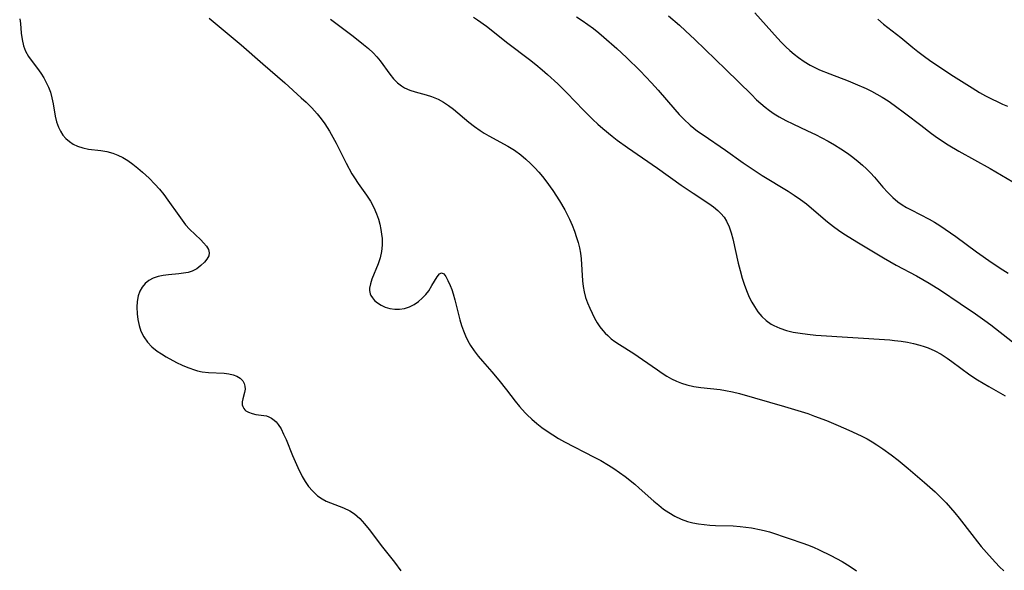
# Model space of a CAD drawing. Header units: metres. Extents: x 1073367 to 1082519, y 1569854 to 1574957.
# Tile 727 of 1056: x 1082015 to 1082257, y 1570215 to 1570351. Entities that reach past the tile are written whole.
import ezdxf

# ---------------------------------------------------------------- set-up
doc = ezdxf.new("R2010")
doc.units = ezdxf.units.M
doc.layers.add('CGG_CurvaNivelLidar_v1', color=253, linetype='Continuous', lineweight=30)

msp = doc.modelspace()

# ---------------------------------------------------------------- linework, layer by layer
at = {"layer": 'CGG_CurvaNivelLidar_v1'}
for p, q in [((1082015.0428, 1570350.7729, 80.5), (1082015.2133, 1570349.6214, 80.5)), ((1082061.5014, 1570350.9683, 81), (1082069.4051, 1570344.3831, 81)), ((1082091.2999, 1570350.7339, 81.5), (1082096.8626, 1570346.5068, 81.5)), ((1082126.3954, 1570351.1852, 82), (1082127.3767, 1570350.5361, 82)), ((1082127.3767, 1570350.5361, 82), (1082129.5702, 1570348.9402, 82)), ((1082151.6791, 1570351.2454, 82.5), (1082153.0879, 1570350.3321, 82.5)), ((1082153.0879, 1570350.3321, 82.5), (1082154.4674, 1570349.3761, 82.5)), ((1082174.2717, 1570351.4932, 83), (1082176.9586, 1570349.1857, 83)), ((1082195.4436, 1570352.2611, 83.5), (1082201.0121, 1570346.0355, 83.5)), ((1082225.5936, 1570350.6764, 84), (1082227.0437, 1570349.4763, 84)), ((1082015.2133, 1570349.6214, 80.5), (1082015.4276, 1570347.2659, 80.5)), ((1082129.5702, 1570348.9402, 82), (1082134.8607, 1570344.827, 82)), ((1082154.4674, 1570349.3761, 82.5), (1082155.8135, 1570348.373, 82.5)), ((1082155.8135, 1570348.373, 82.5), (1082157.1302, 1570347.3294, 82.5)), ((1082176.9586, 1570349.1857, 83), (1082178.4285, 1570347.8558, 83)), ((1082178.4285, 1570347.8558, 83), (1082180.7014, 1570345.7267, 83)), ((1082227.0437, 1570349.4763, 84), (1082231.2272, 1570346.1568, 84)), ((1082015.4276, 1570347.2659, 80.5), (1082015.6122, 1570345.7008, 80.5)), ((1082015.6122, 1570345.7008, 80.5), (1082015.9568, 1570344.1778, 80.5)), ((1082096.8626, 1570346.5068, 81.5), (1082099.4303, 1570344.514, 81.5)), ((1082157.1302, 1570347.3294, 82.5), (1082158.4222, 1570346.2525, 82.5)), ((1082158.4222, 1570346.2525, 82.5), (1082161.5518, 1570343.4821, 82.5)), ((1082180.7014, 1570345.7267, 83), (1082188.3503, 1570338.3637, 83)), ((1082201.0121, 1570346.0355, 83.5), (1082202.0137, 1570344.9725, 83.5)), ((1082231.2272, 1570346.1568, 84), (1082234.186, 1570343.7325, 84)), ((1082015.9568, 1570344.1778, 80.5), (1082016.4914, 1570342.84, 80.5)), ((1082069.4051, 1570344.3831, 81), (1082074.6832, 1570339.6965, 81)), ((1082099.4303, 1570344.514, 81.5), (1082100.6494, 1570343.484, 81.5)), ((1082100.6494, 1570343.484, 81.5), (1082101.7879, 1570342.396, 81.5)), ((1082134.8607, 1570344.827, 82), (1082140.1095, 1570340.8154, 82)), ((1082161.5518, 1570343.4821, 82.5), (1082163.9347, 1570341.2554, 82.5)), ((1082202.0137, 1570344.9725, 83.5), (1082203.0409, 1570343.9421, 83.5)), ((1082203.0409, 1570343.9421, 83.5), (1082204.0364, 1570343.0179, 83.5)), ((1082204.0364, 1570343.0179, 83.5), (1082205.0657, 1570342.1374, 83.5)), ((1082234.186, 1570343.7325, 84), (1082235.4597, 1570342.7351, 84)), ((1082016.4914, 1570342.84, 80.5), (1082017.2115, 1570341.5659, 80.5)), ((1082017.2115, 1570341.5659, 80.5), (1082017.8722, 1570340.6114, 80.5)), ((1082017.8722, 1570340.6114, 80.5), (1082019.3954, 1570338.576, 80.5)), ((1082101.7879, 1570342.396, 81.5), (1082102.6521, 1570341.4376, 81.5)), ((1082102.6521, 1570341.4376, 81.5), (1082103.4578, 1570340.4387, 81.5)), ((1082140.1095, 1570340.8154, 82), (1082141.6638, 1570339.5902, 82)), ((1082163.9347, 1570341.2554, 82.5), (1082167.2705, 1570338.0086, 82.5)), ((1082205.0657, 1570342.1374, 83.5), (1082206.1293, 1570341.304, 83.5)), ((1082206.1293, 1570341.304, 83.5), (1082207.5227, 1570340.3271, 83.5)), ((1082235.4597, 1570342.7351, 84), (1082236.7569, 1570341.7638, 84)), ((1082236.7569, 1570341.7638, 84), (1082238.6376, 1570340.4273, 84)), ((1082019.3954, 1570338.576, 80.5), (1082020.1937, 1570337.4511, 80.5)), ((1082074.6832, 1570339.6965, 81), (1082080.1043, 1570335.0591, 81)), ((1082103.4578, 1570340.4387, 81.5), (1082105.8798, 1570337.1593, 81.5)), ((1082141.6638, 1570339.5902, 82), (1082143.2858, 1570338.2542, 82)), ((1082143.2858, 1570338.2542, 82), (1082144.579, 1570337.1286, 82)), ((1082188.3503, 1570338.3637, 83), (1082194.5808, 1570332.1747, 83)), ((1082207.5227, 1570340.3271, 83.5), (1082208.975, 1570339.4437, 83.5)), ((1082208.975, 1570339.4437, 83.5), (1082210.1342, 1570338.833, 83.5)), ((1082210.1342, 1570338.833, 83.5), (1082211.3236, 1570338.2746, 83.5)), ((1082211.3236, 1570338.2746, 83.5), (1082213.8514, 1570337.2428, 83.5)), ((1082238.6376, 1570340.4273, 84), (1082244.225, 1570336.7299, 84)), ((1082020.1937, 1570337.4511, 80.5), (1082020.9464, 1570336.2839, 80.5)), ((1082020.9464, 1570336.2839, 80.5), (1082021.5744, 1570335.1663, 80.5)), ((1082105.8798, 1570337.1593, 81.5), (1082106.7852, 1570336.0698, 81.5)), ((1082106.7852, 1570336.0698, 81.5), (1082107.7698, 1570335.0893, 81.5)), ((1082144.579, 1570337.1286, 82), (1082147.0913, 1570334.7921, 82)), ((1082167.2705, 1570338.0086, 82.5), (1082170.0748, 1570335.0969, 82.5)), ((1082213.8514, 1570337.2428, 83.5), (1082218.3471, 1570335.5665, 83.5)), ((1082244.225, 1570336.7299, 84), (1082248.7886, 1570333.8075, 84)), ((1082021.5744, 1570335.1663, 80.5), (1082022.1218, 1570334.0094, 80.5)), ((1082022.1218, 1570334.0094, 80.5), (1082022.5712, 1570332.8152, 80.5)), ((1082080.1043, 1570335.0591, 81), (1082084.1509, 1570331.4271, 81)), ((1082107.7698, 1570335.0893, 81.5), (1082108.74, 1570334.3391, 81.5)), ((1082108.74, 1570334.3391, 81.5), (1082109.4945, 1570333.8786, 81.5)), ((1082109.4945, 1570333.8786, 81.5), (1082110.7851, 1570333.2768, 81.5)), ((1082110.7851, 1570333.2768, 81.5), (1082112.08, 1570332.8325, 81.5)), ((1082147.0913, 1570334.7921, 82), (1082149.2807, 1570332.6066, 82)), ((1082170.0748, 1570335.0969, 82.5), (1082171.708, 1570333.2951, 82.5)), ((1082171.708, 1570333.2951, 82.5), (1082175.8009, 1570328.5499, 82.5)), ((1082218.3471, 1570335.5665, 83.5), (1082220.0896, 1570334.8669, 83.5)), ((1082220.0896, 1570334.8669, 83.5), (1082222.7354, 1570333.6867, 83.5)), ((1082222.7354, 1570333.6867, 83.5), (1082224.0333, 1570333.0448, 83.5)), ((1082248.7886, 1570333.8075, 84), (1082250.5756, 1570332.7338, 84)), ((1082022.5712, 1570332.8152, 80.5), (1082022.957, 1570331.3951, 80.5)), ((1082022.957, 1570331.3951, 80.5), (1082023.2438, 1570329.9486, 80.5)), ((1082084.1509, 1570331.4271, 81), (1082085.3345, 1570330.3035, 81)), ((1082112.08, 1570332.8325, 81.5), (1082114.7597, 1570332.1033, 81.5)), ((1082114.7597, 1570332.1033, 81.5), (1082116.0994, 1570331.7066, 81.5)), ((1082116.0994, 1570331.7066, 81.5), (1082117.7255, 1570331.0695, 81.5)), ((1082117.7255, 1570331.0695, 81.5), (1082119.0296, 1570330.3616, 81.5)), ((1082149.2807, 1570332.6066, 82), (1082153.3722, 1570328.3643, 82)), ((1082194.5808, 1570332.1747, 83), (1082195.874, 1570330.9384, 83)), ((1082195.874, 1570330.9384, 83), (1082196.9093, 1570330, 83)), ((1082224.0333, 1570333.0448, 83.5), (1082225.3905, 1570332.3196, 83.5)), ((1082225.3905, 1570332.3196, 83.5), (1082226.7223, 1570331.5489, 83.5)), ((1082226.7223, 1570331.5489, 83.5), (1082228.1796, 1570330.631, 83.5)), ((1082250.5756, 1570332.7338, 84), (1082252.0431, 1570331.9005, 84)), ((1082252.0431, 1570331.9005, 84), (1082253.5279, 1570331.1104, 84)), ((1082253.5279, 1570331.1104, 84), (1082255.0333, 1570330.3746, 84)), ((1082023.2438, 1570329.9486, 80.5), (1082023.7714, 1570326.9073, 80.5)), ((1082085.3345, 1570330.3035, 81), (1082086.7244, 1570328.8995, 81)), ((1082086.7244, 1570328.8995, 81), (1082088.0431, 1570327.4374, 81)), ((1082119.0296, 1570330.3616, 81.5), (1082120.2882, 1570329.5223, 81.5)), ((1082120.2882, 1570329.5223, 81.5), (1082121.5164, 1570328.5887, 81.5)), ((1082121.5164, 1570328.5887, 81.5), (1082125.285, 1570325.4331, 81.5)), ((1082175.8009, 1570328.5499, 82.5), (1082176.8857, 1570327.3345, 82.5)), ((1082196.9093, 1570330, 83), (1082197.971, 1570329.0998, 83)), ((1082197.971, 1570329.0998, 83), (1082199.0674, 1570328.2492, 83)), ((1082228.1796, 1570330.631, 83.5), (1082229.6482, 1570329.6255, 83.5)), ((1082229.6482, 1570329.6255, 83.5), (1082232.5101, 1570327.495, 83.5)), ((1082255.0333, 1570330.3746, 84), (1082256.2408, 1570329.8389, 84)), ((1082256.2408, 1570329.8389, 84), (1082257.4623, 1570329.3465, 84)), ((1082023.7714, 1570326.9073, 80.5), (1082024.099, 1570325.5146, 80.5)), ((1082088.0431, 1570327.4374, 81), (1082089.0051, 1570326.2504, 81)), ((1082089.0051, 1570326.2504, 81), (1082089.9075, 1570325.0188, 81)), ((1082153.3722, 1570328.3643, 82), (1082155.7175, 1570326.0508, 82)), ((1082155.7175, 1570326.0508, 82), (1082156.9211, 1570324.9283, 82)), ((1082176.8857, 1570327.3345, 82.5), (1082178.0014, 1570326.1585, 82.5)), ((1082178.0014, 1570326.1585, 82.5), (1082179.565, 1570324.6854, 82.5)), ((1082199.0674, 1570328.2492, 83), (1082200.2191, 1570327.4496, 83)), ((1082200.2191, 1570327.4496, 83), (1082201.4122, 1570326.7119, 83)), ((1082201.4122, 1570326.7119, 83), (1082203.0449, 1570325.8242, 83)), ((1082232.5101, 1570327.495, 83.5), (1082236.1538, 1570324.6481, 83.5)), ((1082024.099, 1570325.5146, 80.5), (1082024.5506, 1570324.1934, 80.5)), ((1082024.5506, 1570324.1934, 80.5), (1082025.0458, 1570323.1882, 80.5)), ((1082089.9075, 1570325.0188, 81), (1082090.5166, 1570324.1091, 81)), ((1082090.5166, 1570324.1091, 81), (1082091.0951, 1570323.1789, 81)), ((1082125.285, 1570325.4331, 81.5), (1082126.613, 1570324.3875, 81.5)), ((1082126.613, 1570324.3875, 81.5), (1082128.0618, 1570323.3672, 81.5)), ((1082156.9211, 1570324.9283, 82), (1082158.151, 1570323.8359, 82)), ((1082158.151, 1570323.8359, 82), (1082160.45, 1570321.9509, 82)), ((1082179.565, 1570324.6854, 82.5), (1082181.3765, 1570323.2454, 82.5)), ((1082203.0449, 1570325.8242, 83), (1082204.7223, 1570325.0046, 83)), ((1082204.7223, 1570325.0046, 83), (1082208.3823, 1570323.3141, 83)), ((1082236.1538, 1570324.6481, 83.5), (1082238.766, 1570322.6733, 83.5)), ((1082025.0458, 1570323.1882, 80.5), (1082025.6538, 1570322.2614, 80.5)), ((1082025.6538, 1570322.2614, 80.5), (1082026.3679, 1570321.4255, 80.5)), ((1082026.3679, 1570321.4255, 80.5), (1082027.2251, 1570320.6608, 80.5)), ((1082091.0951, 1570323.1789, 81), (1082091.9205, 1570321.734, 81)), ((1082091.9205, 1570321.734, 81), (1082092.7005, 1570320.2608, 81)), ((1082128.0618, 1570323.3672, 81.5), (1082129.0438, 1570322.7441, 81.5)), ((1082129.0438, 1570322.7441, 81.5), (1082130.166, 1570322.0841, 81.5)), ((1082130.166, 1570322.0841, 81.5), (1082134.8071, 1570319.5361, 81.5)), ((1082160.45, 1570321.9509, 82), (1082161.6753, 1570321.0109, 82)), ((1082181.3765, 1570323.2454, 82.5), (1082182.748, 1570322.2747, 82.5)), ((1082182.748, 1570322.2747, 82.5), (1082188.2505, 1570318.5623, 82.5)), ((1082208.3823, 1570323.3141, 83), (1082210.3353, 1570322.3654, 83)), ((1082210.3353, 1570322.3654, 83), (1082213.4359, 1570320.7309, 83)), ((1082238.766, 1570322.6733, 83.5), (1082240.2674, 1570321.615, 83.5)), ((1082240.2674, 1570321.615, 83.5), (1082242.9171, 1570319.8785, 83.5)), ((1082027.2251, 1570320.6608, 80.5), (1082028.1795, 1570320.0201, 80.5)), ((1082028.1795, 1570320.0201, 80.5), (1082029.2187, 1570319.5148, 80.5)), ((1082029.2187, 1570319.5148, 80.5), (1082030.5417, 1570319.097, 80.5)), ((1082030.5417, 1570319.097, 80.5), (1082031.9371, 1570318.8226, 80.5)), ((1082031.9371, 1570318.8226, 80.5), (1082034.9334, 1570318.4458, 80.5)), ((1082092.7005, 1570320.2608, 81), (1082095.1819, 1570315.352, 81)), ((1082134.8071, 1570319.5361, 81.5), (1082136.44, 1570318.5146, 81.5)), ((1082161.6753, 1570321.0109, 82), (1082164.1768, 1570319.1955, 82)), ((1082164.1768, 1570319.1955, 82), (1082171.5189, 1570314.167, 82)), ((1082213.4359, 1570320.7309, 83), (1082214.9553, 1570319.8634, 83)), ((1082214.9553, 1570319.8634, 83), (1082216.5685, 1570318.8799, 83)), ((1082216.5685, 1570318.8799, 83), (1082218.1371, 1570317.8386, 83)), ((1082242.9171, 1570319.8785, 83.5), (1082245.5139, 1570318.3219, 83.5)), ((1082034.9334, 1570318.4458, 80.5), (1082036.4257, 1570318.2149, 80.5)), ((1082036.4257, 1570318.2149, 80.5), (1082037.8879, 1570317.8495, 80.5)), ((1082037.8879, 1570317.8495, 80.5), (1082039.1494, 1570317.358, 80.5)), ((1082039.1494, 1570317.358, 80.5), (1082040.3767, 1570316.7268, 80.5)), ((1082040.3767, 1570316.7268, 80.5), (1082041.5769, 1570315.9857, 80.5)), ((1082136.44, 1570318.5146, 81.5), (1082138.0014, 1570317.3882, 81.5)), ((1082138.0014, 1570317.3882, 81.5), (1082139.2232, 1570316.3712, 81.5)), ((1082139.2232, 1570316.3712, 81.5), (1082140.3932, 1570315.288, 81.5)), ((1082188.2505, 1570318.5623, 82.5), (1082192.5568, 1570315.4796, 82.5)), ((1082218.1371, 1570317.8386, 83), (1082219.5013, 1570316.8402, 83)), ((1082219.5013, 1570316.8402, 83), (1082220.8149, 1570315.7845, 83)), ((1082245.5139, 1570318.3219, 83.5), (1082253.1598, 1570314.039, 83.5)), ((1082041.5769, 1570315.9857, 80.5), (1082042.8103, 1570315.1168, 80.5)), ((1082042.8103, 1570315.1168, 80.5), (1082044.0179, 1570314.1703, 80.5)), ((1082044.0179, 1570314.1703, 80.5), (1082045.1957, 1570313.1575, 80.5)), ((1082095.1819, 1570315.352, 81), (1082096.576, 1570312.7789, 81)), ((1082140.3932, 1570315.288, 81.5), (1082141.4304, 1570314.245, 81.5)), ((1082141.4304, 1570314.245, 81.5), (1082142.4261, 1570313.1573, 81.5)), ((1082171.5189, 1570314.167, 82), (1082177.3644, 1570309.9241, 82)), ((1082192.5568, 1570315.4796, 82.5), (1082195.0007, 1570313.7924, 82.5)), ((1082220.8149, 1570315.7845, 83), (1082221.8502, 1570314.8782, 83)), ((1082221.8502, 1570314.8782, 83), (1082222.8471, 1570313.9361, 83)), ((1082253.1598, 1570314.039, 83.5), (1082260.1063, 1570309.9445, 83.5)), ((1082045.1957, 1570313.1575, 80.5), (1082046.7811, 1570311.6614, 80.5)), ((1082046.7811, 1570311.6614, 80.5), (1082048.1992, 1570310.2173, 80.5)), ((1082096.576, 1570312.7789, 81), (1082097.1871, 1570311.7514, 81)), ((1082097.1871, 1570311.7514, 81), (1082098.0991, 1570310.3487, 81)), ((1082142.4261, 1570313.1573, 81.5), (1082143.3104, 1570312.104, 81.5)), ((1082143.3104, 1570312.104, 81.5), (1082144.1604, 1570311.0177, 81.5)), ((1082195.0007, 1570313.7924, 82.5), (1082197.2416, 1570312.3468, 82.5)), ((1082197.2416, 1570312.3468, 82.5), (1082203.5906, 1570308.4801, 82.5)), ((1082222.8471, 1570313.9361, 83), (1082223.8031, 1570312.9593, 83)), ((1082223.8031, 1570312.9593, 83), (1082224.7751, 1570311.886, 83)), ((1082224.7751, 1570311.886, 83), (1082226.8835, 1570309.4448, 83)), ((1082048.1992, 1570310.2173, 80.5), (1082049.3177, 1570308.9596, 80.5)), ((1082098.0991, 1570310.3487, 81), (1082100.1042, 1570307.5353, 81)), ((1082144.1604, 1570311.0177, 81.5), (1082145.8602, 1570308.6686, 81.5)), ((1082177.3644, 1570309.9241, 82), (1082180.2688, 1570307.9651, 82)), ((1082226.8835, 1570309.4448, 83), (1082228.0722, 1570308.1358, 83)), ((1082049.3177, 1570308.9596, 80.5), (1082050.3839, 1570307.6514, 80.5)), ((1082050.3839, 1570307.6514, 80.5), (1082051.3997, 1570306.3055, 80.5)), ((1082100.1042, 1570307.5353, 81), (1082101.0929, 1570306.0543, 81)), ((1082145.8602, 1570308.6686, 81.5), (1082147.5271, 1570306.1322, 81.5)), ((1082180.2688, 1570307.9651, 82), (1082184.1613, 1570305.4515, 82)), ((1082203.5906, 1570308.4801, 82.5), (1082205.1235, 1570307.4788, 82.5)), ((1082205.1235, 1570307.4788, 82.5), (1082206.6242, 1570306.4364, 82.5)), ((1082228.0722, 1570308.1358, 83), (1082229.321, 1570306.9068, 83)), ((1082229.321, 1570306.9068, 83), (1082230.5448, 1570305.8887, 83)), ((1082051.3997, 1570306.3055, 80.5), (1082054.0617, 1570302.4799, 80.5)), ((1082101.0929, 1570306.0543, 81), (1082101.9356, 1570304.5195, 81)), ((1082101.9356, 1570304.5195, 81), (1082102.6343, 1570302.9117, 81)), ((1082147.5271, 1570306.1322, 81.5), (1082148.8013, 1570303.9506, 81.5)), ((1082184.1613, 1570305.4515, 82), (1082185.3026, 1570304.6394, 82)), ((1082185.3026, 1570304.6394, 82), (1082186.3602, 1570303.7711, 82)), ((1082206.6242, 1570306.4364, 82.5), (1082208.0873, 1570305.3493, 82.5)), ((1082208.0873, 1570305.3493, 82.5), (1082209.3578, 1570304.336, 82.5)), ((1082209.3578, 1570304.336, 82.5), (1082213.2951, 1570300.9901, 82.5)), ((1082230.5448, 1570305.8887, 83), (1082231.5781, 1570305.1671, 83)), ((1082231.5781, 1570305.1671, 83), (1082232.6587, 1570304.5076, 83)), ((1082232.6587, 1570304.5076, 83), (1082233.7746, 1570303.8931, 83)), ((1082054.0617, 1570302.4799, 80.5), (1082054.8913, 1570301.3418, 80.5)), ((1082102.6343, 1570302.9117, 81), (1082103.0668, 1570301.6497, 81)), ((1082148.8013, 1570303.9506, 81.5), (1082149.9572, 1570301.6459, 81.5)), ((1082186.3602, 1570303.7711, 82), (1082187.1212, 1570303.0209, 82)), ((1082187.1212, 1570303.0209, 82), (1082187.8752, 1570302.0903, 82)), ((1082187.8752, 1570302.0903, 82), (1082188.4787, 1570301.1031, 82)), ((1082233.7746, 1570303.8931, 83), (1082238.2019, 1570301.6159, 83)), ((1082054.8913, 1570301.3418, 80.5), (1082055.7557, 1570300.2641, 80.5)), ((1082055.7557, 1570300.2641, 80.5), (1082056.729, 1570299.1984, 80.5)), ((1082103.0668, 1570301.6497, 81), (1082103.4179, 1570300.3642, 81)), ((1082103.4179, 1570300.3642, 81), (1082103.6909, 1570299.0647, 81)), ((1082149.9572, 1570301.6459, 81.5), (1082150.6059, 1570300.156, 81.5)), ((1082150.6059, 1570300.156, 81.5), (1082151.1925, 1570298.6489, 81.5)), ((1082188.4787, 1570301.1031, 82), (1082189.0989, 1570299.7411, 82)), ((1082189.0989, 1570299.7411, 82), (1082189.5991, 1570298.2839, 82)), ((1082213.2951, 1570300.9901, 82.5), (1082214.7304, 1570299.8517, 82.5)), ((1082214.7304, 1570299.8517, 82.5), (1082215.9962, 1570298.9313, 82.5)), ((1082238.2019, 1570301.6159, 83), (1082239.5374, 1570300.8498, 83)), ((1082239.5374, 1570300.8498, 83), (1082240.8578, 1570300.0408, 83)), ((1082240.8578, 1570300.0408, 83), (1082242.1633, 1570299.1946, 83)), ((1082056.729, 1570299.1984, 80.5), (1082059.4523, 1570296.5517, 80.5)), ((1082103.6909, 1570299.0647, 81), (1082103.8577, 1570297.9775, 81)), ((1082103.8577, 1570297.9775, 81), (1082103.9637, 1570296.891, 81)), ((1082151.1925, 1570298.6489, 81.5), (1082151.7156, 1570297.1298, 81.5)), ((1082151.7156, 1570297.1298, 81.5), (1082152.096, 1570295.864, 81.5)), ((1082189.5991, 1570298.2839, 82), (1082190.0178, 1570296.7563, 82)), ((1082215.9962, 1570298.9313, 82.5), (1082217.2946, 1570298.0506, 82.5)), ((1082217.2946, 1570298.0506, 82.5), (1082220.8604, 1570295.8079, 82.5)), ((1082242.1633, 1570299.1946, 83), (1082244.7367, 1570297.3999, 83)), ((1082244.7367, 1570297.3999, 83), (1082249.8552, 1570293.5889, 83)), ((1082059.4523, 1570296.5517, 80.5), (1082060.1367, 1570295.8515, 80.5)), ((1082060.1367, 1570295.8515, 80.5), (1082060.8569, 1570295.0045, 80.5)), ((1082060.8569, 1570295.0045, 80.5), (1082061.3627, 1570294.1848, 80.5)), ((1082103.9909, 1570295.2559, 81), (1082103.8305, 1570293.6514, 81)), ((1082103.9637, 1570296.891, 81), (1082103.9909, 1570295.2559, 81)), ((1082152.096, 1570295.864, 81.5), (1082152.4164, 1570294.5915, 81.5)), ((1082190.0178, 1570296.7563, 82), (1082191.3588, 1570290.8629, 82)), ((1082220.8604, 1570295.8079, 82.5), (1082227.0091, 1570292.1194, 82.5)), ((1082061.4345, 1570292.5927, 80.5), (1082060.9996, 1570291.8099, 80.5)), ((1082061.3627, 1570294.1848, 80.5), (1082061.5762, 1570293.3865, 80.5)), ((1082061.5762, 1570293.3865, 80.5), (1082061.4345, 1570292.5927, 80.5)), ((1082103.8305, 1570293.6514, 81), (1082103.4794, 1570292.1442, 81)), ((1082152.4164, 1570294.5915, 81.5), (1082152.662, 1570293.3107, 81.5)), ((1082152.662, 1570293.3107, 81.5), (1082152.8399, 1570291.8508, 81.5)), ((1082249.8552, 1570293.5889, 83), (1082253.6334, 1570290.9089, 83)), ((1082059.5219, 1570290.2136, 80.5), (1082058.5389, 1570289.4688, 80.5)), ((1082060.3602, 1570291.0323, 80.5), (1082059.5219, 1570290.2136, 80.5)), ((1082060.9996, 1570291.8099, 80.5), (1082060.3602, 1570291.0323, 80.5)), ((1082102.9894, 1570290.6839, 81), (1082101.4582, 1570286.8901, 81)), ((1082103.4794, 1570292.1442, 81), (1082102.9894, 1570290.6839, 81)), ((1082152.8399, 1570291.8508, 81.5), (1082153.1433, 1570286.4845, 81.5)), ((1082191.3588, 1570290.8629, 82), (1082191.8255, 1570289.0102, 82)), ((1082227.0091, 1570292.1194, 82.5), (1082230.1516, 1570290.3718, 82.5)), ((1082230.1516, 1570290.3718, 82.5), (1082235.1274, 1570287.6932, 82.5)), ((1082253.6334, 1570290.9089, 83), (1082256.2575, 1570289.1657, 83)), ((1082048.999, 1570287.522, 80.5), (1082047.8276, 1570287.1176, 80.5)), ((1082050.262, 1570287.7919, 80.5), (1082048.999, 1570287.522, 80.5)), ((1082051.5682, 1570287.9642, 80.5), (1082050.262, 1570287.7919, 80.5)), ((1082054.1042, 1570288.197, 80.5), (1082051.5682, 1570287.9642, 80.5)), ((1082055.2685, 1570288.3395, 80.5), (1082054.1042, 1570288.197, 80.5)), ((1082056.3763, 1570288.5529, 80.5), (1082055.2685, 1570288.3395, 80.5)), ((1082057.4021, 1570288.8758, 80.5), (1082056.3763, 1570288.5529, 80.5)), ((1082058.5389, 1570289.4688, 80.5), (1082057.4021, 1570288.8758, 80.5)), ((1082116.2051, 1570285.327, 81), (1082117.4723, 1570287.4828, 81)), ((1082117.4723, 1570287.4828, 81), (1082118.0362, 1570288.1924, 81)), ((1082118.0362, 1570288.1924, 81), (1082118.5746, 1570288.4789, 81)), ((1082118.5746, 1570288.4789, 81), (1082119.0957, 1570288.2367, 81)), ((1082119.0957, 1570288.2367, 81), (1082119.6115, 1570287.5603, 81)), ((1082119.6115, 1570287.5603, 81), (1082120.1285, 1570286.5679, 81)), ((1082191.8255, 1570289.0102, 82), (1082192.3364, 1570287.1716, 82)), ((1082235.1274, 1570287.6932, 82.5), (1082238.2531, 1570285.9132, 82.5)), ((1082256.2575, 1570289.1657, 83), (1082257.6331, 1570288.3332, 83)), ((1082045.8398, 1570285.8392, 80.5), (1082045.0995, 1570284.9494, 80.5)), ((1082046.7618, 1570286.561, 80.5), (1082045.8398, 1570285.8392, 80.5)), ((1082047.8276, 1570287.1176, 80.5), (1082046.7618, 1570286.561, 80.5)), ((1082101.1011, 1570285.7682, 81), (1082100.9097, 1570284.7007, 81)), ((1082101.4582, 1570286.8901, 81), (1082101.1011, 1570285.7682, 81)), ((1082115.4138, 1570284.0585, 81), (1082116.2051, 1570285.327, 81)), ((1082120.1285, 1570286.5679, 81), (1082120.653, 1570285.3538, 81)), ((1082120.653, 1570285.3538, 81), (1082121.0482, 1570284.3431, 81)), ((1082153.1433, 1570286.4845, 81.5), (1082153.2869, 1570285.1218, 81.5)), ((1082153.2869, 1570285.1218, 81.5), (1082153.5227, 1570283.7854, 81.5)), ((1082192.3364, 1570287.1716, 82), (1082192.8887, 1570285.4038, 82)), ((1082192.8887, 1570285.4038, 82), (1082193.5227, 1570283.6843, 82)), ((1082238.2531, 1570285.9132, 82.5), (1082240.9735, 1570284.1804, 82.5)), ((1082044.1267, 1570282.7705, 80.5), (1082043.869, 1570281.4366, 80.5)), ((1082044.5308, 1570283.9155, 80.5), (1082044.1267, 1570282.7705, 80.5)), ((1082045.0995, 1570284.9494, 80.5), (1082044.5308, 1570283.9155, 80.5)), ((1082100.9097, 1570284.7007, 81), (1082100.8998, 1570284.1494, 81)), ((1082100.8998, 1570284.1494, 81), (1082100.9526, 1570283.7082, 81)), ((1082100.9526, 1570283.7082, 81), (1082101.0566, 1570283.3086, 81)), ((1082101.0566, 1570283.3086, 81), (1082101.2135, 1570282.9202, 81)), ((1082101.2135, 1570282.9202, 81), (1082101.5983, 1570282.2851, 81)), ((1082113.8291, 1570282.2027, 81), (1082114.6771, 1570283.1037, 81)), ((1082114.6771, 1570283.1037, 81), (1082115.4138, 1570284.0585, 81)), ((1082121.0482, 1570284.3431, 81), (1082121.4202, 1570283.2577, 81)), ((1082121.4202, 1570283.2577, 81), (1082121.8284, 1570281.7939, 81)), ((1082153.5227, 1570283.7854, 81.5), (1082153.8969, 1570282.4179, 81.5)), ((1082193.5227, 1570283.6843, 82), (1082194.0602, 1570282.4641, 82)), ((1082240.9735, 1570284.1804, 82.5), (1082245.7969, 1570280.9022, 82.5)), ((1082043.869, 1570281.4366, 80.5), (1082043.773, 1570280.0371, 80.5)), ((1082101.5983, 1570282.2851, 81), (1082102.1046, 1570281.7028, 81)), ((1082102.1046, 1570281.7028, 81), (1082102.869, 1570281.057, 81)), ((1082102.869, 1570281.057, 81), (1082103.756, 1570280.503, 81)), ((1082103.756, 1570280.503, 81), (1082104.7397, 1570280.0554, 81)), ((1082109.5037, 1570279.7284, 81), (1082110.7051, 1570280.1198, 81)), ((1082110.7051, 1570280.1198, 81), (1082111.8508, 1570280.6852, 81)), ((1082111.8508, 1570280.6852, 81), (1082112.8837, 1570281.3854, 81)), ((1082112.8837, 1570281.3854, 81), (1082113.8291, 1570282.2027, 81)), ((1082121.8284, 1570281.7939, 81), (1082123.0741, 1570276.8999, 81)), ((1082153.8969, 1570282.4179, 81.5), (1082154.3768, 1570281.0789, 81.5)), ((1082154.3768, 1570281.0789, 81.5), (1082154.9292, 1570279.7592, 81.5)), ((1082194.0602, 1570282.4641, 82), (1082194.661, 1570281.2894, 82)), ((1082194.661, 1570281.2894, 82), (1082195.326, 1570280.1677, 82)), ((1082195.326, 1570280.1677, 82), (1082196.1998, 1570278.9203, 82)), ((1082245.7969, 1570280.9022, 82.5), (1082249.5936, 1570278.3803, 82.5)), ((1082043.773, 1570280.0371, 80.5), (1082043.8303, 1570278.4201, 80.5)), ((1082043.8303, 1570278.4201, 80.5), (1082044.0175, 1570276.9734, 80.5)), ((1082104.7397, 1570280.0554, 81), (1082105.873, 1570279.7138, 81)), ((1082105.873, 1570279.7138, 81), (1082107.0607, 1570279.5305, 81)), ((1082107.0607, 1570279.5305, 81), (1082108.2749, 1570279.5275, 81)), ((1082108.2749, 1570279.5275, 81), (1082109.5037, 1570279.7284, 81)), ((1082154.9292, 1570279.7592, 81.5), (1082155.493, 1570278.534, 81.5)), ((1082155.493, 1570278.534, 81.5), (1082156.1056, 1570277.332, 81.5)), ((1082196.1998, 1570278.9203, 82), (1082197.1672, 1570277.7764, 82)), ((1082197.1672, 1570277.7764, 82), (1082198.2325, 1570276.7575, 82)), ((1082249.5936, 1570278.3803, 82.5), (1082251.8712, 1570276.7808, 82.5)), ((1082044.0175, 1570276.9734, 80.5), (1082044.3364, 1570275.5452, 80.5)), ((1082044.3364, 1570275.5452, 80.5), (1082044.7996, 1570274.1627, 80.5)), ((1082123.0741, 1570276.8999, 81), (1082123.4628, 1570275.5359, 81)), ((1082123.4628, 1570275.5359, 81), (1082123.9166, 1570274.188, 81)), ((1082156.1056, 1570277.332, 81.5), (1082156.7804, 1570276.1677, 81.5)), ((1082156.7804, 1570276.1677, 81.5), (1082157.4238, 1570275.2059, 81.5)), ((1082198.2325, 1570276.7575, 82), (1082199.4059, 1570275.8922, 82)), ((1082199.4059, 1570275.8922, 82), (1082200.0676, 1570275.5101, 82)), ((1082200.0676, 1570275.5101, 82), (1082201.569, 1570274.8385, 82)), ((1082251.8712, 1570276.7808, 82.5), (1082253.3065, 1570275.7086, 82.5)), ((1082253.3065, 1570275.7086, 82.5), (1082258.6411, 1570271.5419, 82.5)), ((1082044.7996, 1570274.1627, 80.5), (1082045.4872, 1570272.7437, 80.5)), ((1082123.9166, 1570274.188, 81), (1082124.4238, 1570272.957, 81)), ((1082124.4238, 1570272.957, 81), (1082125.0131, 1570271.759, 81)), ((1082157.4238, 1570275.2059, 81.5), (1082158.1315, 1570274.2932, 81.5)), ((1082158.1315, 1570274.2932, 81.5), (1082158.6831, 1570273.674, 81.5)), ((1082158.6831, 1570273.674, 81.5), (1082159.3316, 1570273.0335, 81.5)), ((1082159.3316, 1570273.0335, 81.5), (1082160.1973, 1570272.29, 81.5)), ((1082201.569, 1570274.8385, 82), (1082203.1698, 1570274.3208, 82)), ((1082203.1698, 1570274.3208, 82), (1082204.8424, 1570273.9217, 82)), ((1082204.8424, 1570273.9217, 82), (1082206.5652, 1570273.6151, 82)), ((1082206.5652, 1570273.6151, 82), (1082208.3465, 1570273.3785, 82)), ((1082208.3465, 1570273.3785, 82), (1082210.3661, 1570273.1807, 82)), ((1082210.3661, 1570273.1807, 82), (1082228.5225, 1570271.9735, 82)), ((1082045.4872, 1570272.7437, 80.5), (1082046.3783, 1570271.4491, 80.5)), ((1082046.3783, 1570271.4491, 80.5), (1082047.506, 1570270.282, 80.5)), ((1082125.0131, 1570271.759, 81), (1082125.6822, 1570270.5997, 81)), ((1082125.6822, 1570270.5997, 81), (1082126.5764, 1570269.2771, 81)), ((1082160.1973, 1570272.29, 81.5), (1082161.1153, 1570271.5963, 81.5)), ((1082161.1153, 1570271.5963, 81.5), (1082162.2482, 1570270.8254, 81.5)), ((1082162.2482, 1570270.8254, 81.5), (1082165.704, 1570268.6572, 81.5)), ((1082228.5225, 1570271.9735, 82), (1082229.7293, 1570271.8626, 82)), ((1082229.7293, 1570271.8626, 82), (1082231.3047, 1570271.668, 82)), ((1082231.3047, 1570271.668, 82), (1082232.8669, 1570271.415, 82)), ((1082232.8669, 1570271.415, 82), (1082234.4099, 1570271.1004, 82)), ((1082234.4099, 1570271.1004, 82), (1082235.9266, 1570270.717, 82)), ((1082235.9266, 1570270.717, 82), (1082236.9784, 1570270.3971, 82)), ((1082047.506, 1570270.282, 80.5), (1082048.8044, 1570269.2497, 80.5)), ((1082048.8044, 1570269.2497, 80.5), (1082049.8723, 1570268.5348, 80.5)), ((1082049.8723, 1570268.5348, 80.5), (1082050.9881, 1570267.864, 80.5)), ((1082126.5764, 1570269.2771, 81), (1082127.5552, 1570268.0053, 81)), ((1082165.704, 1570268.6572, 81.5), (1082167.8831, 1570267.2253, 81.5)), ((1082236.9784, 1570270.3971, 82), (1082238.0086, 1570270.0245, 82)), ((1082238.0086, 1570270.0245, 82), (1082239.5944, 1570269.3063, 82)), ((1082239.5944, 1570269.3063, 82), (1082241.1255, 1570268.4575, 82)), ((1082241.1255, 1570268.4575, 82), (1082242.6105, 1570267.5079, 82)), ((1082050.9881, 1570267.864, 80.5), (1082053.5231, 1570266.4891, 80.5)), ((1082053.5231, 1570266.4891, 80.5), (1082054.9254, 1570265.8018, 80.5)), ((1082054.9254, 1570265.8018, 80.5), (1082056.3355, 1570265.1853, 80.5)), ((1082127.5552, 1570268.0053, 81), (1082128.5941, 1570266.7727, 81)), ((1082128.5941, 1570266.7727, 81), (1082130.8765, 1570264.1911, 81)), ((1082167.8831, 1570267.2253, 81.5), (1082171.556, 1570264.6219, 81.5)), ((1082242.6105, 1570267.5079, 82), (1082243.8013, 1570266.6706, 82)), ((1082243.8013, 1570266.6706, 82), (1082248.1674, 1570263.4369, 82)), ((1082056.3355, 1570265.1853, 80.5), (1082058.1928, 1570264.5313, 80.5)), ((1082058.1928, 1570264.5313, 80.5), (1082058.6608, 1570264.4039, 80.5)), ((1082058.6608, 1570264.4039, 80.5), (1082059.7987, 1570264.1707, 80.5)), ((1082059.7987, 1570264.1707, 80.5), (1082061.3584, 1570264.0105, 80.5)), ((1082061.3584, 1570264.0105, 80.5), (1082065.1931, 1570263.8171, 80.5)), ((1082065.1931, 1570263.8171, 80.5), (1082066.3747, 1570263.6762, 80.5)), ((1082066.3747, 1570263.6762, 80.5), (1082067.4537, 1570263.4353, 80.5)), ((1082067.4537, 1570263.4353, 80.5), (1082068.3098, 1570263.1145, 80.5)), ((1082130.8765, 1570264.1911, 81), (1082132.6544, 1570262.0866, 81)), ((1082171.556, 1570264.6219, 81.5), (1082172.7075, 1570263.8337, 81.5)), ((1082172.7075, 1570263.8337, 81.5), (1082173.843, 1570263.1165, 81.5)), ((1082248.1674, 1570263.4369, 82), (1082250.1057, 1570262.1552, 82)), ((1082068.3098, 1570263.1145, 80.5), (1082069.1449, 1570262.6152, 80.5)), ((1082069.1449, 1570262.6152, 80.5), (1082069.7752, 1570261.9844, 80.5)), ((1082069.7752, 1570261.9844, 80.5), (1082070.1295, 1570261.3345, 80.5)), ((1082070.1295, 1570261.3345, 80.5), (1082070.3106, 1570260.6259, 80.5)), ((1082132.6544, 1570262.0866, 81), (1082134.5167, 1570259.7674, 81)), ((1082173.843, 1570263.1165, 81.5), (1082175.0045, 1570262.4576, 81.5)), ((1082175.0045, 1570262.4576, 81.5), (1082176.1954, 1570261.8704, 81.5)), ((1082176.1954, 1570261.8704, 81.5), (1082177.4602, 1570261.3542, 81.5)), ((1082177.4602, 1570261.3542, 81.5), (1082178.7582, 1570260.9378, 81.5)), ((1082178.7582, 1570260.9378, 81.5), (1082180.459, 1570260.5527, 81.5)), ((1082250.1057, 1570262.1552, 82), (1082252.8219, 1570260.5403, 82)), ((1082070.2062, 1570259.0988, 80.5), (1082069.7747, 1570257.5389, 80.5)), ((1082070.3347, 1570259.8953, 80.5), (1082070.2062, 1570259.0988, 80.5)), ((1082070.3106, 1570260.6259, 80.5), (1082070.3347, 1570259.8953, 80.5)), ((1082134.5167, 1570259.7674, 81), (1082136.6413, 1570256.9985, 81)), ((1082180.459, 1570260.5527, 81.5), (1082182.1933, 1570260.2941, 81.5)), ((1082182.1933, 1570260.2941, 81.5), (1082186.8919, 1570259.8025, 81.5)), ((1082186.8919, 1570259.8025, 81.5), (1082188.2671, 1570259.5912, 81.5)), ((1082188.2671, 1570259.5912, 81.5), (1082189.9749, 1570259.2379, 81.5)), ((1082189.9749, 1570259.2379, 81.5), (1082191.6776, 1570258.8102, 81.5)), ((1082191.6776, 1570258.8102, 81.5), (1082195.3752, 1570257.7783, 81.5)), ((1082252.8219, 1570260.5403, 82), (1082256.8744, 1570258.2387, 82)), ((1082069.7747, 1570257.5389, 80.5), (1082069.6445, 1570256.803, 80.5)), ((1082069.6445, 1570256.803, 80.5), (1082069.6542, 1570256.0924, 80.5)), ((1082069.6542, 1570256.0924, 80.5), (1082069.7779, 1570255.6141, 80.5)), ((1082136.6413, 1570256.9985, 81), (1082137.725, 1570255.6441, 81)), ((1082195.3752, 1570257.7783, 81.5), (1082202.7546, 1570255.6775, 81.5)), ((1082069.7779, 1570255.6141, 80.5), (1082070.0035, 1570255.1756, 80.5)), ((1082070.0035, 1570255.1756, 80.5), (1082070.3172, 1570254.8011, 80.5)), ((1082070.3172, 1570254.8011, 80.5), (1082070.5639, 1570254.5896, 80.5)), ((1082070.5639, 1570254.5896, 80.5), (1082071.1657, 1570254.2312, 80.5)), ((1082071.1657, 1570254.2312, 80.5), (1082072.0517, 1570253.9218, 80.5)), ((1082072.0517, 1570253.9218, 80.5), (1082073.0238, 1570253.7233, 80.5)), ((1082073.0238, 1570253.7233, 80.5), (1082074.9882, 1570253.4528, 80.5)), ((1082137.725, 1570255.6441, 81), (1082139.1021, 1570254.0868, 81)), ((1082139.1021, 1570254.0868, 81), (1082139.5706, 1570253.6097, 81)), ((1082139.5706, 1570253.6097, 81), (1082140.7288, 1570252.5272, 81)), ((1082202.7546, 1570255.6775, 81.5), (1082206.0225, 1570254.6912, 81.5)), ((1082206.0225, 1570254.6912, 81.5), (1082208.4244, 1570253.9028, 81.5)), ((1082208.4244, 1570253.9028, 81.5), (1082210.0867, 1570253.3102, 81.5)), ((1082074.9882, 1570253.4528, 80.5), (1082075.6112, 1570253.3362, 80.5)), ((1082075.6112, 1570253.3362, 80.5), (1082076.213, 1570253.15, 80.5)), ((1082076.213, 1570253.15, 80.5), (1082076.8721, 1570252.8128, 80.5)), ((1082076.8721, 1570252.8128, 80.5), (1082077.5082, 1570252.3313, 80.5)), ((1082077.5082, 1570252.3313, 80.5), (1082077.9426, 1570251.8956, 80.5)), ((1082077.9426, 1570251.8956, 80.5), (1082078.4667, 1570251.2411, 80.5)), ((1082078.4667, 1570251.2411, 80.5), (1082079.1672, 1570250.1391, 80.5)), ((1082140.7288, 1570252.5272, 81), (1082141.9443, 1570251.5023, 81)), ((1082141.9443, 1570251.5023, 81), (1082143.2053, 1570250.5257, 81)), ((1082210.0867, 1570253.3102, 81.5), (1082212.989, 1570252.1809, 81.5)), ((1082212.989, 1570252.1809, 81.5), (1082215.8627, 1570250.9875, 81.5)), ((1082079.1672, 1570250.1391, 80.5), (1082079.8168, 1570248.8933, 80.5)), ((1082079.8168, 1570248.8933, 80.5), (1082080.4294, 1570247.542, 80.5)), ((1082143.2053, 1570250.5257, 81), (1082144.5032, 1570249.5914, 81)), ((1082144.5032, 1570249.5914, 81), (1082145.8828, 1570248.6634, 81)), ((1082215.8627, 1570250.9875, 81.5), (1082218.5397, 1570249.838, 81.5)), ((1082218.5397, 1570249.838, 81.5), (1082221.5154, 1570248.4686, 81.5)), ((1082080.4294, 1570247.542, 80.5), (1082081.9889, 1570243.6544, 80.5)), ((1082145.8828, 1570248.6634, 81), (1082147.2939, 1570247.7813, 81)), ((1082147.2939, 1570247.7813, 81), (1082148.7375, 1570246.9522, 81)), ((1082148.7375, 1570246.9522, 81), (1082156.0143, 1570243.2455, 81)), ((1082221.5154, 1570248.4686, 81.5), (1082222.9655, 1570247.7194, 81.5)), ((1082222.9655, 1570247.7194, 81.5), (1082224.188, 1570247.0213, 81.5)), ((1082224.188, 1570247.0213, 81.5), (1082225.3863, 1570246.2805, 81.5)), ((1082225.3863, 1570246.2805, 81.5), (1082226.8561, 1570245.3033, 81.5)), ((1082226.8561, 1570245.3033, 81.5), (1082228.8783, 1570243.8282, 81.5)), ((1082081.9889, 1570243.6544, 80.5), (1082082.6194, 1570242.1423, 80.5)), ((1082082.6194, 1570242.1423, 80.5), (1082083.2926, 1570240.6459, 80.5)), ((1082156.0143, 1570243.2455, 81), (1082157.6124, 1570242.3858, 81)), ((1082157.6124, 1570242.3858, 81), (1082159.5147, 1570241.2672, 81)), ((1082228.8783, 1570243.8282, 81.5), (1082230.6193, 1570242.4509, 81.5)), ((1082230.6193, 1570242.4509, 81.5), (1082233.091, 1570240.4037, 81.5)), ((1082083.2926, 1570240.6459, 80.5), (1082084.3746, 1570238.5069, 80.5)), ((1082159.5147, 1570241.2672, 81), (1082160.8557, 1570240.4061, 81)), ((1082160.8557, 1570240.4061, 81), (1082162.2513, 1570239.4478, 81)), ((1082162.2513, 1570239.4478, 81), (1082163.6156, 1570238.4459, 81)), ((1082233.091, 1570240.4037, 81.5), (1082237.0601, 1570237.0257, 81.5)), ((1082084.3746, 1570238.5069, 80.5), (1082085.1255, 1570237.2284, 80.5)), ((1082085.1255, 1570237.2284, 80.5), (1082085.9484, 1570236.0288, 80.5)), ((1082163.6156, 1570238.4459, 81), (1082165.9529, 1570236.5721, 81)), ((1082237.0601, 1570237.0257, 81.5), (1082239.6561, 1570234.6925, 81.5)), ((1082085.9484, 1570236.0288, 80.5), (1082086.8626, 1570234.9339, 80.5)), ((1082086.8626, 1570234.9339, 80.5), (1082088.135, 1570233.7681, 80.5)), ((1082165.9529, 1570236.5721, 81), (1082167.0891, 1570235.6009, 81)), ((1082167.0891, 1570235.6009, 81), (1082170.6447, 1570232.4429, 81)), ((1082239.6561, 1570234.6925, 81.5), (1082241.2284, 1570233.183, 81.5)), ((1082088.135, 1570233.7681, 80.5), (1082089.245, 1570233.0012, 80.5)), ((1082089.245, 1570233.0012, 80.5), (1082090.2569, 1570232.4476, 80.5)), ((1082090.2569, 1570232.4476, 80.5), (1082091.3053, 1570231.9749, 80.5)), ((1082091.3053, 1570231.9749, 80.5), (1082094.4993, 1570230.7777, 80.5)), ((1082170.6447, 1570232.4429, 81), (1082171.8392, 1570231.4413, 81)), ((1082241.2284, 1570233.183, 81.5), (1082242.3631, 1570232.015, 81.5)), ((1082242.3631, 1570232.015, 81.5), (1082243.4609, 1570230.8118, 81.5)), ((1082094.4993, 1570230.7777, 80.5), (1082096.0261, 1570230.0719, 80.5)), ((1082096.0261, 1570230.0719, 80.5), (1082097.2322, 1570229.294, 80.5)), ((1082171.8392, 1570231.4413, 81), (1082173.0607, 1570230.4934, 81)), ((1082173.0607, 1570230.4934, 81), (1082174.3195, 1570229.6202, 81)), ((1082174.3195, 1570229.6202, 81), (1082175.7907, 1570228.754, 81)), ((1082243.4609, 1570230.8118, 81.5), (1082244.5219, 1570229.5751, 81.5)), ((1082244.5219, 1570229.5751, 81.5), (1082245.5833, 1570228.2615, 81.5)), ((1082097.2322, 1570229.294, 80.5), (1082098.5074, 1570228.1668, 80.5)), ((1082098.5074, 1570228.1668, 80.5), (1082099.6818, 1570226.8601, 80.5)), ((1082175.7907, 1570228.754, 81), (1082177.3197, 1570228.0261, 81)), ((1082177.3197, 1570228.0261, 81), (1082178.9053, 1570227.457, 81)), ((1082178.9053, 1570227.457, 81), (1082180.2432, 1570227.1215, 81)), ((1082180.2432, 1570227.1215, 81), (1082181.6116, 1570226.8782, 81)), ((1082245.5833, 1570228.2615, 81.5), (1082248.6715, 1570224.238, 81.5)), ((1082099.6818, 1570226.8601, 80.5), (1082100.8064, 1570225.4362, 80.5)), ((1082100.8064, 1570225.4362, 80.5), (1082104.0639, 1570221.1165, 80.5)), ((1082181.6116, 1570226.8782, 81), (1082183.002, 1570226.6996, 81)), ((1082183.002, 1570226.6996, 81), (1082184.4084, 1570226.5724, 81)), ((1082184.4084, 1570226.5724, 81), (1082185.8244, 1570226.4886, 81)), ((1082185.8244, 1570226.4886, 81), (1082190.1517, 1570226.3416, 81)), ((1082190.1517, 1570226.3416, 81), (1082191.8712, 1570226.2236, 81)), ((1082191.8712, 1570226.2236, 81), (1082193.254, 1570226.0686, 81)), ((1082193.254, 1570226.0686, 81), (1082194.6202, 1570225.8673, 81)), ((1082194.6202, 1570225.8673, 81), (1082197.0263, 1570225.4223, 81)), ((1082197.0263, 1570225.4223, 81), (1082198.0691, 1570225.1753, 81)), ((1082198.0691, 1570225.1753, 81), (1082199.0137, 1570224.9017, 81)), ((1082199.0137, 1570224.9017, 81), (1082203.8304, 1570223.2962, 81)), ((1082203.8304, 1570223.2962, 81), (1082207.2091, 1570222.1357, 81)), ((1082207.2091, 1570222.1357, 81), (1082208.378, 1570221.7005, 81)), ((1082248.6715, 1570224.238, 81.5), (1082250.0596, 1570222.4825, 81.5)), ((1082250.0596, 1570222.4825, 81.5), (1082251.0058, 1570221.3299, 81.5)), ((1082104.0639, 1570221.1165, 80.5), (1082106.9976, 1570217.461, 80.5)), ((1082208.378, 1570221.7005, 81), (1082209.7985, 1570221.124, 81)), ((1082209.7985, 1570221.124, 81), (1082211.2061, 1570220.5028, 81)), ((1082211.2061, 1570220.5028, 81), (1082214.0892, 1570219.0989, 81)), ((1082251.0058, 1570221.3299, 81.5), (1082252.9379, 1570219.0721, 81.5)), ((1082106.9976, 1570217.461, 80.5), (1082108.61, 1570215.3422, 80.5)), ((1082214.0892, 1570219.0989, 81), (1082216.84, 1570217.6083, 81)), ((1082216.84, 1570217.6083, 81), (1082218.183, 1570216.8085, 81)), ((1082252.9379, 1570219.0721, 81.5), (1082254.4566, 1570217.388, 81.5)), ((1082254.4566, 1570217.388, 81.5), (1082255.4827, 1570216.3166, 81.5)), ((1082218.183, 1570216.8085, 81), (1082219.3036, 1570216.0919, 81)), ((1082219.3036, 1570216.0919, 81), (1082220.4014, 1570215.3423, 81)), ((1082255.4827, 1570216.3166, 81.5), (1082256.5427, 1570215.2904, 81.5))]:
    msp.add_line(p, q, dxfattribs=at)

doc.saveas('drawing.dxf')
